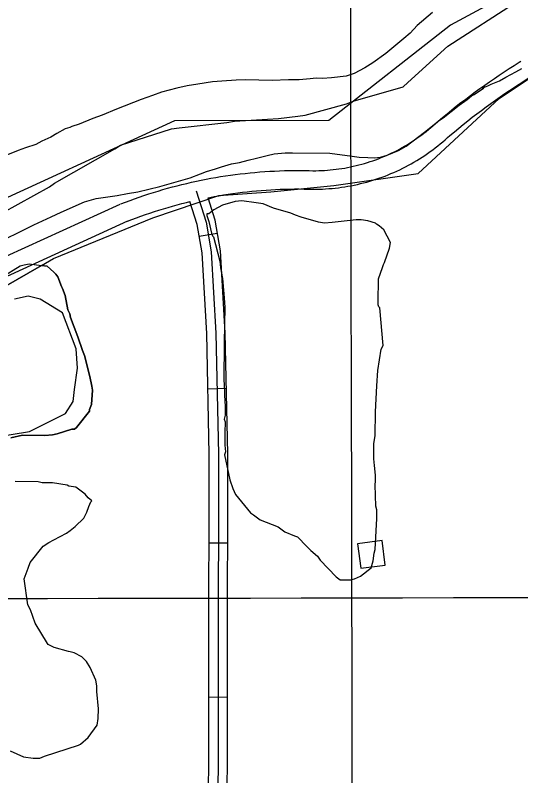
# Model space of a CAD drawing. Extents: x 3329297 to 3367176, y 649250 to 674653.
# Drawn here: x 3353911 to 3354730, y 660442 to 661674 of the extents above; entities that cross this region are included whole.
import ezdxf

# ---------------------------------------------------------------- set-up
doc = ezdxf.new("R2010")
doc.units = 0
for name, color, linetype in [('V-BLDG-OTLN', 7, 'Continuous'), ('V-GRID-MAJR', 7, 'Continuous'), ('V-ROAD-CNTR', 7, 'Continuous'), ('V-SITE-VEGE', 7, 'Continuous'), ('V-TOPO-BNDY', 7, 'Continuous'), ('V-TOPO-SHOR', 7, 'Continuous')]:
    doc.layers.add(name, color=color, linetype=linetype)

msp = doc.modelspace()

# ---------------------------------------------------------------- linework, layer by layer
at = {"layer": 'V-BLDG-OTLN'}
msp.add_lwpolyline([(3354465.4480315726, 660817.903337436), (3354470.4600215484, 660778.2194168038), (3354510.144942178, 660783.2304067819), (3354505.132952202, 660822.915327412)], close=True, dxfattribs=at)
at = {"layer": 'V-GRID-MAJR'}
for points in [[(3354468.559, 654671.8200000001), (3354456.222, 660730.142), (3354443.88, 666791.55), (3354431.537, 672852.983), (3354431.531, 672856.041)], [(3333421.13, 660693.428), (3338679.904, 660701.46), (3343938.678, 660710.256), (3349197.451, 660719.817), (3354456.222, 660730.142), (3359714.992, 660741.233), (3364973.7600000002, 660753.089), (3364973.761, 660753.089)]]:
    msp.add_spline(points, degree=3, dxfattribs=at)
at = {"layer": 'V-ROAD-CNTR'}
for p, q in [((3354208.633545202, 661316.1533409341), (3354238.178486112, 661321.358330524)), ((3354222.8955166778, 661069.094835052), (3354252.887456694, 661069.7568337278)), ((3354224.96451254, 660819.48133428), (3354254.9644525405, 660819.424334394)), ((3354224.48951349, 660569.4818342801), (3354254.4894534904, 660569.424834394))]:
    msp.add_line(p, q, dxfattribs=at)
for points in [[(3354595.76377094, 661502.5779680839), (3354603.0567563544, 661508.675955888), (3354610.44874157, 661514.7529437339), (3354617.89372668, 661520.7679317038), (3354625.387711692, 661526.718919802), (3354632.9336966, 661532.6059080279), (3354640.5266814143, 661538.427896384), (3354648.1706661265, 661544.186884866), (3354655.8626507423, 661549.8808734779), (3354663.6036352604, 661555.508862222), (3354671.3906196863, 661561.0718510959), (3354679.2246040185, 661566.5678401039), (3354687.105588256, 661571.9978292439), (3354695.032572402, 661577.360818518), (3354703.0035564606, 661582.6558079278), (3354711.0185404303, 661587.8827974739), (3354719.07852431, 661593.042787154), (3354727.1645081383, 661598.122776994), (3354729.66850313, 661599.676773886)], [(3354615.009732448, 661479.564014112), (3354622.204718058, 661485.582002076), (3354629.400703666, 661491.4969902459), (3354636.647689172, 661497.3519785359), (3354643.94367458, 661503.1449669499), (3354651.2876598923, 661508.875955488), (3354658.6806451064, 661514.5439441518), (3354666.1226302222, 661520.1509329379), (3354673.6086152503, 661525.6929218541), (3354681.1436001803, 661531.170910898), (3354688.724585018, 661536.5859000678), (3354696.350569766, 661541.9358893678), (3354704.0215544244, 661547.2218787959), (3354711.736538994, 661552.4408683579), (3354719.4975234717, 661557.595858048), (3354727.300507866, 661562.6848478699), (3354735.1464921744, 661567.708837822), (3354743.0524763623, 661572.6748278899), (3354745.4864714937, 661574.1848248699)], [(3354392.8221768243, 661422.3171286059), (3354397.66416714, 661422.333128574), (3354402.3821577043, 661422.4261283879), (3354407.101148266, 661422.5951280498), (3354411.817138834, 661422.84012756), (3354416.527129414, 661423.16012692), (3354421.232120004, 661423.5571261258), (3354425.930110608, 661424.029125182), (3354430.620101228, 661424.5771240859), (3354435.298091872, 661425.2001228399), (3354439.96908253, 661425.8991214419), (3354444.626073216, 661426.6721198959), (3354449.26906393, 661427.522118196), (3354453.900054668, 661428.446116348), (3354458.516045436, 661429.444114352), (3354463.11403624, 661430.5161122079), (3354467.6920270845, 661431.662109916), (3354472.2540179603, 661432.882107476), (3354476.7950088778, 661434.1751048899), (3354481.312999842, 661435.542102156), (3354485.8119908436, 661436.9820992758), (3354490.2839819, 661438.492096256), (3354494.730973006, 661440.0760930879), (3354499.15396416, 661441.731089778), (3354503.5469553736, 661443.45508633), (3354507.91394664, 661445.2530827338), (3354512.2509379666, 661447.119079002), (3354516.5559293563, 661449.05507513), (3354520.829920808, 661451.06007112), (3354525.0709123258, 661453.1350669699), (3354529.279903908, 661455.2780626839), (3354533.452895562, 661457.487058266), (3354537.587887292, 661459.7630537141), (3354541.685879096, 661462.1050490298), (3354545.746870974, 661464.51504421), (3354549.7698629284, 661466.9890392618), (3354553.74885497, 661469.527034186), (3354557.6888470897, 661472.1290289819), (3354561.585839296, 661474.7950236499), (3354565.439831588, 661477.5220181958), (3354569.24882397, 661480.313012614), (3354573.01381644, 661483.163006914), (3354576.7288090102, 661486.0730010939), (3354580.3998016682, 661489.043995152), (3354584.020794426, 661492.0729890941), (3354587.592787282, 661495.1599829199), (3354591.1147802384, 661498.30497663), (3354594.6247732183, 661501.541970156), (3354595.1177722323, 661502.0049692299)], [(3354392.92417662, 661392.317188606), (3354398.0081664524, 661392.3351885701), (3354403.2141560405, 661392.4361883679), (3354408.415145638, 661392.623187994), (3354413.613135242, 661392.8921874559), (3354418.805124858, 661393.246186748), (3354423.992114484, 661393.683185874), (3354429.170104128, 661394.203184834), (3354434.340093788, 661394.807183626), (3354439.500083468, 661395.494182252), (3354444.647073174, 661396.2651807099), (3354449.7820629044, 661397.1181790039), (3354454.903052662, 661398.0541771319), (3354460.0060424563, 661399.072175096), (3354465.092032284, 661400.1721728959), (3354470.1620221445, 661401.354170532), (3354475.212012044, 661402.6181680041), (3354480.2400019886, 661403.9641653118), (3354485.244991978, 661405.389162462), (3354490.22898201, 661406.896159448), (3354495.1839721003, 661408.482156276), (3354500.1159622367, 661410.1481529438), (3354505.0189524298, 661411.894149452), (3354509.89394268, 661413.7171458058), (3354514.73893299, 661415.6211419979), (3354519.5519233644, 661417.601138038), (3354524.332913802, 661419.6591339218), (3354529.0799043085, 661421.7931296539), (3354533.7918948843, 661424.004125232), (3354538.4688855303, 661426.2911206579), (3354543.1058762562, 661428.6521159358), (3354547.704867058, 661431.0871110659), (3354552.265857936, 661433.5971060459), (3354556.785848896, 661436.181100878), (3354561.2608399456, 661438.8370955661), (3354565.69383108, 661441.5630901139), (3354570.082822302, 661444.361084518), (3354574.426813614, 661447.231078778), (3354578.7218050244, 661450.169072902), (3354582.969796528, 661453.1760668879), (3354587.16878813, 661456.2510607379), (3354591.317779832, 661459.3930544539), (3354595.416771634, 661462.603048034), (3354599.461763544, 661465.8780414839), (3354603.454755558, 661469.217034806), (3354607.392747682, 661472.6220279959), (3354611.274739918, 661476.087021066), (3354615.0627323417, 661479.5800140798), (3354615.6557311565, 661480.137012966)], [(3354081.837798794, 661368.511236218), (3354089.231784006, 661371.3682305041), (3354096.7257690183, 661374.17522489), (3354104.2467539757, 661376.9062194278), (3354111.7967388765, 661379.561214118), (3354119.373723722, 661382.139208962), (3354126.976708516, 661384.6392039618), (3354134.603693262, 661387.0611991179), (3354142.255677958, 661389.406194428), (3354149.9306626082, 661391.6721898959), (3354157.628647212, 661393.8611855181), (3354165.348631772, 661395.971181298), (3354173.088616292, 661398.001177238), (3354180.84960077, 661399.954173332), (3354188.630585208, 661401.8261695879), (3354196.4305696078, 661403.6201659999), (3354204.246553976, 661405.3331625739), (3354212.081538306, 661406.9681593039), (3354219.9325226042, 661408.521156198), (3354227.797506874, 661409.9951532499), (3354235.67949111, 661411.3891504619), (3354243.5724753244, 661412.702147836), (3354251.4794595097, 661413.9361453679), (3354259.4004436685, 661415.0881430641), (3354267.331427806, 661416.1591409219), (3354275.2724119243, 661417.149138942), (3354283.223396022, 661418.0591371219), (3354291.1843801, 661418.8871354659), (3354299.1513641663, 661419.6351339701), (3354307.126348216, 661420.301132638), (3354315.108332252, 661420.8861314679), (3354323.0943162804, 661421.389130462), (3354331.086300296, 661421.811129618), (3354339.0822843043, 661422.1521289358), (3354347.081268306, 661422.4111284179), (3354355.082252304, 661422.588128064), (3354363.0832363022, 661422.684127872), (3354371.086220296, 661422.699127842), (3354379.0902042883, 661422.6321279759), (3354387.083188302, 661422.483128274), (3354393.288175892, 661422.311128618)], [(3354204.076554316, 661389.9501933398), (3354219.8855226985, 661338.7342957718), (3354228.303505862, 661290.957391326), (3354235.912490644, 661159.0116552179), (3354240.237481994, 660963.2250467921), (3354238.9174846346, 660268.448436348), (3354246.117470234, 660232.6065080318), (3354263.038436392, 660198.776575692), (3354284.16939413, 660165.2896426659), (3354301.64935917, 660146.46268032), (3354322.488317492, 660131.019711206), (3354346.6532691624, 660117.4697383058), (3354402.333157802, 660117.173738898)], [(3354223.2705159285, 661378.6252159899), (3354233.1734961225, 661380.4812122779), (3354240.753480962, 661381.8212095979), (3354248.346465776, 661383.084207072), (3354255.9514505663, 661384.2702047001), (3354263.5684353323, 661385.3782024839), (3354271.1954200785, 661386.4092004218), (3354278.8344048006, 661387.3611985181), (3354286.4813895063, 661388.237196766), (3354294.136374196, 661389.033195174), (3354301.801358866, 661389.751193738), (3354309.470343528, 661390.3931924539), (3354317.146328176, 661390.9541913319), (3354324.830312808, 661391.439190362), (3354332.516297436, 661391.84518955), (3354340.206282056, 661392.172188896), (3354347.8992666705, 661392.4211883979), (3354355.5942512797, 661392.592188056), (3354363.291235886, 661392.684187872), (3354370.9882204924, 661392.6991878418), (3354378.6842051, 661392.6341879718), (3354386.3891896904, 661392.4911882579), (3354392.458177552, 661392.3231885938)], [(3354092.647777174, 661340.527292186), (3354099.89976267, 661343.3282865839), (3354107.1077482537, 661346.0292811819), (3354114.3427337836, 661348.656275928), (3354121.6047192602, 661351.2092708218), (3354128.8917046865, 661353.689265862), (3354136.202690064, 661356.093261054), (3354143.5396753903, 661358.4232563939), (3354150.897660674, 661360.678251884), (3354158.2806459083, 661362.858247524), (3354165.6846311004, 661364.9632433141), (3354173.108616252, 661366.9912392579), (3354180.5546013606, 661368.9452353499), (3354188.01958643, 661370.822231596), (3354193.848574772, 661372.2252287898)], [(3354402.253157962, 660102.173768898), (3354342.6972770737, 660102.4907682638), (3354314.3223338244, 660118.4017364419), (3354291.602379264, 660135.2387027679), (3354272.228418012, 660156.1056610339), (3354249.9554625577, 660191.4005904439), (3354231.805498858, 660227.6885178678), (3354223.91451464, 660266.9704393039), (3354225.2375119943, 660963.0740470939), (3354220.922520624, 661158.413656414), (3354213.378535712, 661289.218394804), (3354205.275551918, 661335.207302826), (3354193.848574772, 661372.2252287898)], [(3354402.4131576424, 660132.1737088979), (3354350.60926125, 660132.4487083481), (3354330.65430116, 660143.6376859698), (3354311.696339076, 660157.6866578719), (3354296.110370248, 660174.4736242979), (3354276.121410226, 660206.15256094), (3354260.4294416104, 660237.5244981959), (3354253.920454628, 660269.9264333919), (3354255.237451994, 660963.3760464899), (3354250.902460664, 661159.609654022), (3354243.228476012, 661292.6963878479), (3354234.4954934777, 661342.261288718), (3354223.2705159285, 661378.6252159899)], [(3353864.517233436, 661269.8034336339), (3354081.037800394, 661368.1762368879)], [(3353876.9272086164, 661242.489488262), (3354093.447775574, 661340.8622915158)]]:
    msp.add_lwpolyline(points, dxfattribs=at)
at = {"layer": 'V-SITE-VEGE'}
for points in [[(3354586.8439999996, 661678.5600000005), (3354562.174, 661657.4190000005), (3354550.6639999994, 661645.137), (3354540.346, 661636.8), (3354511.097, 661612.3300000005), (3354489.9189999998, 661597.3630000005), (3354477.336, 661589.0610000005), (3354459.6409999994, 661579.7030000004), (3354447.119, 661575.3640000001), (3354423.298999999, 661572.894), (3354408.564, 661571.9870000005), (3354398.375, 661572.1400000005), (3354388.7329999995, 661571.153), (3354370.596, 661569.73), (3354353.602, 661569.422), (3354326.9779999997, 661568.693), (3354283.9529999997, 661569.3470000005), (3354268.6609999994, 661569.013), (3354245.4240000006, 661567.6650000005), (3354230.1150000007, 661566.2010000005), (3354206.844, 661562.5880000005), (3354189.254, 661560.0240000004), (3354172.7759999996, 661556.3110000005), (3354147.755, 661549.33), (3354132.96, 661544.4610000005), (3354114.741, 661537.941), (3354074.867, 661522.126), (3354051.5009999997, 661512.2870000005), (3354036.698, 661506.8500000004), (3354014.4729999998, 661497.5600000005), (3354002.525, 661493.7800000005), (3353999.103, 661492.133), (3353991.71, 661489.9810000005), (3353978.0130000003, 661482.827), (3353968.295, 661476.7440000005), (3353954.0389999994, 661470.166), (3353944.3289999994, 661464.653), (3353927.259, 661459.248), (3353915.303, 661454.9), (3353898.208, 661447.8000000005)], [(3353890.4530000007, 661309.7590000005), (3353921.263, 661325.143), (3353940.6550000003, 661334.476000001), (3353969.1649999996, 661347.6320000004), (3353985.1380000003, 661355.318), (3354022.757, 661371.7330000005), (3354042.093, 661377.1030000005), (3354068.199, 661381.236), (3354076.1410000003, 661382.2480000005), (3354092.611, 661385.3950000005), (3354109.6339999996, 661387.968), (3354144.872, 661396.4930000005), (3354160.223, 661400.79), (3354194.3529999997, 661411.03), (3354210.8639999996, 661417.0080000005), (3354220.5470000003, 661420.8260000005), (3354235.3359999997, 661425.1310000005), (3354245.011, 661428.381), (3354260.9379999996, 661433.235), (3354274.0019999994, 661435.8680000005), (3354288.213, 661439.6160000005), (3354301.853, 661442.8070000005), (3354318.9039999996, 661447.0769999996), (3354330.2690000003, 661449.7350000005), (3354347.841, 661451.169), (3354359.7419999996, 661451.5539999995), (3354420.311, 661450.634), (3354456.483, 661446.1230000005), (3354467.778, 661444.253), (3354481.921, 661443.47), (3354492.677, 661443.3110000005), (3354502.3170000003, 661444.292), (3354513.127, 661447.5280000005), (3354531.9269999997, 661455.169), (3354543.926, 661462.349), (3354573.706, 661484.545), (3354598.3499999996, 661503.9890000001), (3354604.0700000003, 661507.8660000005), (3354629.8629999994, 661528.4260000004), (3354643.029, 661537.85), (3354649.9080000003, 661543.409), (3354654.471, 661545.6040000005), (3354669.3519999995, 661556.137), (3354671.1419999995, 661557.8720000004), (3354667.0889999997, 661556.172), (3354672.227, 661558.9240000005), (3354671.1419999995, 661557.8720000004), (3354676.207, 661559.9950000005), (3354681.9099999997, 661562.742), (3354695.5830000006, 661568.1960000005), (3354705.8579999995, 661573.7030000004), (3354721.846, 661582.519), (3354731.556, 661588.035)], [(3353903.8710000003, 660989.179), (3353922.664, 660993.574), (3353958.542, 660993.029), (3353971.045, 660994.399), (3353978.873, 660995.841), (3354002.3880000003, 661003.2880000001), (3354007.068, 661003.218), (3354010.236, 661006.29), (3354030.917, 661032.502), (3354030.964, 661035.6190000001), (3354034.204, 661043.373), (3354036.119, 661066.7490000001), (3354034.6520000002, 661073.012), (3354031.769, 661088.659), (3354022.93, 661123.12), (3354019.927, 661130.97), (3354012.46, 661152.927), (3354000.455, 661184.314), (3353998.988, 661190.581), (3353995.963, 661196.867), (3353991.6380000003, 661220.337), (3353987.1240000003, 661231.326), (3353985.613, 661234.47), (3353979.608, 661250.166), (3353976.559, 661254.893), (3353973.487, 661258.061), (3353962.71, 661267.586), (3353953.431, 661268.704), (3353972.909, 661279.927), (3354133.593, 661345.711), (3354240.718, 661382.26), (3354324.711, 661388.351), (3354426.965, 661398.0970000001), (3354563.303, 661417.588), (3354694.772, 661539.409), (3354753.201, 661578.395)], [(3353892.568, 661233.634), (3353953.431, 661268.704), (3353962.71, 661267.586), (3353973.487, 661258.061), (3353976.559, 661254.893), (3353979.608, 661250.166), (3353985.613, 661234.47), (3353987.1240000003, 661231.326), (3353991.6380000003, 661220.337), (3353995.963, 661196.867), (3353998.988, 661190.581), (3354000.455, 661184.314), (3354012.46, 661152.927), (3354019.927, 661130.97), (3354022.93, 661123.12), (3354031.769, 661088.659), (3354034.6520000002, 661073.012), (3354036.119, 661066.7490000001), (3354034.204, 661043.373), (3354030.964, 661035.6190000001), (3354030.917, 661032.502), (3354010.236, 661006.29), (3354007.068, 661003.218), (3354002.3880000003, 661003.2880000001), (3353978.873, 660995.841), (3353971.045, 660994.399), (3353958.542, 660993.029), (3353922.664, 660993.574), (3353903.8710000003, 660989.179)], [(3353739.187, 660968.06), (3353933.9560000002, 660999.734), (3353992.3880000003, 661028.9720000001), (3354004.561, 661048.464), (3354006.994, 661067.955), (3354011.864, 661102.067), (3354009.429, 661133.7390000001), (3353987.518, 661192.216), (3353951, 661214.144), (3353931.521, 661219.0160000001), (3353909.61, 661214.144)], [(3353973.614, 660649.5260000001), (3353964.326, 660654.349), (3353962.79, 660655.933), (3353943.006, 660689), (3353935.537, 660710.958), (3353930.9760000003, 660718.829), (3353925.375, 660761.042), (3353931.873, 660778.108), (3353935.1380000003, 660787.42), (3353955.819, 660813.633), (3353965.272, 660819.73), (3353973.145, 660824.294), (3353993.592, 660834.903), (3353999.9020000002, 660839.4890000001), (3354007.799, 660845.61), (3354022.049, 660859.438), (3354026.872, 660868.728), (3354030.134, 660878.0380000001), (3354033.372, 660885.792), (3354034.955, 660887.328), (3354028.787, 660892.1020000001), (3354024.201, 660898.414), (3354008.768, 660909.569), (3353997.87, 660911.296), (3353994.776, 660912.903), (3353971.4220000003, 660916.381), (3353954.262, 660916.639), (3353948.046, 660918.294), (3353910.607, 660918.861)], [(3353902.419, 660482.09), (3353924.1180000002, 660472.4010000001), (3353939.693, 660470.603), (3353950.613, 660470.439), (3353958.461, 660473.439), (3354013.343, 660491.331), (3354016.487, 660492.8420000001), (3354029.133, 660503.572), (3354043.4790000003, 660523.64), (3354045.2060000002, 660534.535), (3354045.441, 660550.137), (3354042.7460000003, 660578.262), (3354042.889, 660587.6240000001), (3354041.472, 660597.005), (3354032.42, 660617.43), (3354026.321, 660626.884), (3354018.6410000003, 660634.801), (3354006.257, 660641.23), (3354000.039, 660642.885), (3353996.92, 660642.932), (3353973.614, 660649.5260000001)]]:
    msp.add_lwpolyline(points, dxfattribs=at)
for points in [[(3354671.142, 661557.872), (3354667.089, 661556.172), (3354672.227, 661558.924)], [(3354506.878, 661139.183), (3354501.561, 661200.117), (3354500.025, 661201.7000000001), (3354498.512, 661204.844), (3354498.586, 661209.523), (3354499.153, 661246.963), (3354505.676, 661265.587), (3354507.306, 661270.2440000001), (3354508.914, 661273.339), (3354517.069, 661296.623), (3354518.771, 661305.957), (3354508.156, 661326.403), (3354500.453, 661332.762), (3354495.821, 661335.952), (3354494.285, 661337.534), (3354481.8510000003, 661340.8470000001), (3354470.9560000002, 661342.572), (3354463.1550000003, 661342.688), (3354424.086, 661338.601), (3354411.583, 661337.23), (3354402.2460000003, 661338.932), (3354374.284, 661347.159), (3354364.972, 661350.422), (3354357.22, 661353.659), (3354329.257, 661361.884), (3354312.193, 661368.385), (3354301.298, 661370.111), (3354277.944, 661373.587), (3354267.002, 661372.192), (3354246.626, 661366.259), (3354232.469, 661358.6730000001), (3354224.574, 661352.552), (3354221.454, 661352.599), (3354221.407, 661349.48), (3354224.383, 661340.069), (3354228.7800000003, 661321.281), (3354230.269, 661316.576), (3354231.805, 661314.993), (3354242.133, 661275.827), (3354243.528, 661264.885), (3354246.389, 661247.678), (3354249.035, 661216.431), (3354250.36, 661200.809), (3354249.954, 661174.287), (3354249.4590000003, 661141.528), (3354248.582, 661083.809), (3354249.858, 661065.064), (3354249.764, 661058.8250000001), (3354251.04, 661040.082), (3354250.827, 661026.0430000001), (3354249.1720000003, 661019.8250000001), (3354250.661, 661015.123), (3354250.401, 660997.963), (3354250.092, 660977.684), (3354251.486, 660966.7390000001), (3354249.856, 660962.084), (3354258.599, 660921.382), (3354263.068, 660907.2710000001), (3354267.6040000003, 660897.84), (3354292.115, 660867.823), (3354296.747, 660864.632), (3354307.548, 660856.665), (3354337.023, 660845.297), (3354347.824, 660837.33), (3354363.33, 660830.8520000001), (3354367.985, 660829.2220000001), (3354383.349, 660813.387), (3354389.495, 660807.052), (3354400.271, 660797.525), (3354404.857, 660791.215), (3354430.973, 660764.292), (3354437.144, 660759.518), (3354441.823, 660759.449), (3354454.304, 660759.258), (3354460.5670000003, 660760.725), (3354469.998, 660765.261), (3354487.3710000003, 660779.042), (3354490.656, 660789.9130000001), (3354492.4050000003, 660802.3690000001), (3354494.06, 660808.586), (3354496.376, 660858.482), (3354496.591, 660872.5210000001), (3354495.127, 660878.786), (3354494.086, 660913.131), (3354494.18, 660919.3690000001), (3354494.322, 660928.728), (3354492.9990000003, 660944.3520000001), (3354491.6040000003, 660955.297), (3354491.983, 660980.254), (3354493.734, 660992.71), (3354494.326, 661031.71), (3354496.523, 661073.804), (3354498.463, 661098.741), (3354503.663, 661132.99)], [(3353953.431, 661268.704), (3353892.568, 661233.634), (3353859.319, 661223.509), (3353874.878, 661237.712), (3353884.356, 661245.3690000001), (3353889.105, 661249.979), (3353919.028, 661268.248), (3353925.293, 661269.714), (3353933.117, 661271.156)]]:
    msp.add_lwpolyline(points, close=True, dxfattribs=at)
at = {"layer": 'V-TOPO-BNDY'}
for p, q in [((3354611.576, 661624.254), (3354725.367, 661697.625)), ((3354547.08, 661565.2549999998), (3354611.576, 661624.254)), ((3354458.465, 661535.0750000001), (3354539.443, 661558.267)), ((3354539.443, 661558.267), (3354547.08, 661565.2549999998)), ((3354380.435, 661512.205), (3354447.464, 661530.916)), ((3354447.464, 661530.916), (3354458.465, 661535.0750000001)), ((3354266.25, 661502.3669999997), (3354337.16, 661506.9579999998)), ((3354337.16, 661506.958), (3354368.812, 661510.796)), ((3354368.812, 661510.7959999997), (3354380.435, 661512.2049999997)), ((3354176.3170000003, 661491.7769999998), (3354253.639, 661500.2799999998)), ((3354253.639, 661500.2799999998), (3354266.25, 661502.3669999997)), ((3354081.111, 661463.817), (3354163.699, 661490.388)), ((3354163.699, 661490.388), (3354176.3170000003, 661491.7769999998)), ((3353974.3710000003, 661402.211), (3354071.965, 661457.522)), ((3354071.965, 661457.522), (3354081.111, 661463.817)), ((3353890.285, 661353.8250000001), (3353966.077, 661396.3189999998)), ((3353966.077, 661396.3189999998), (3353974.3710000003, 661402.211))]:
    msp.add_line(p, q, dxfattribs=at)
at = {"layer": 'V-TOPO-SHOR'}
msp.add_lwpolyline([(3358766.106, 661679.429), (3358077.394, 661794.487), (3357745.215, 661786.8420000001), (3357403.536, 661718.138), (3357302.187, 661834.46), (3357248.984, 661949.498), (3356902.0300000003, 662099.988), (3356658.771, 662163.295), (3356473.468, 662139.321), (3356271.504, 662023.7490000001), (3355829.298, 661677.379), (3355525.967, 661687.85), (3354832.5100000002, 661775.214), (3354616.098, 661658.234), (3354419.021, 661503.837), (3354168.669, 661503.329), (3353831.97, 661348.652)], dxfattribs=at)

doc.saveas('drawing.dxf')
